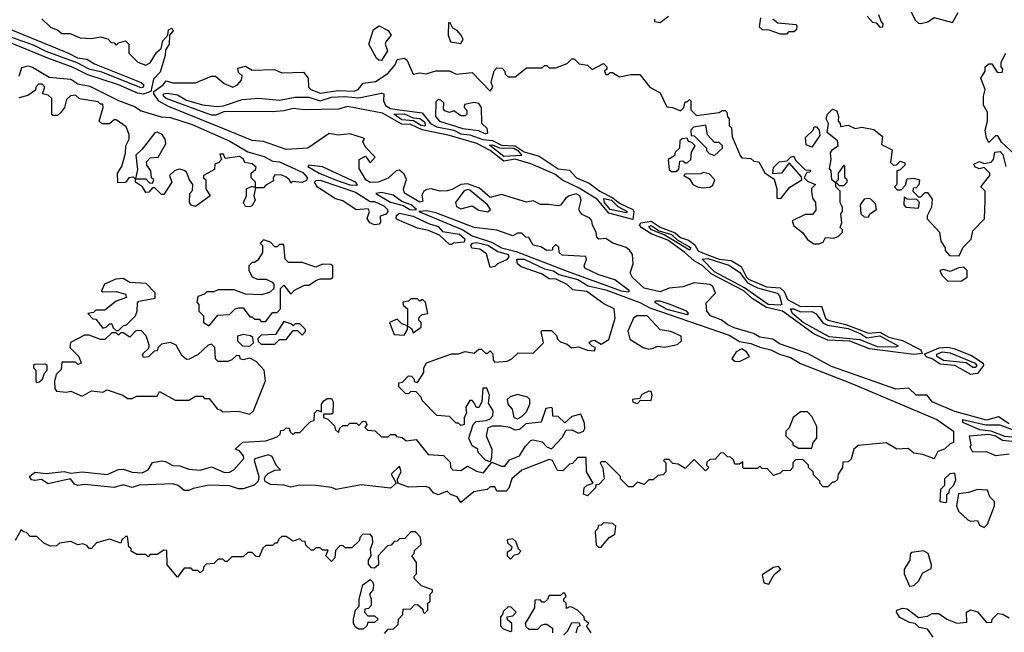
# Model space of a CAD drawing. Extents: x 2737310 to 2869991, y 870230 to 1012730.
# Tile 395 of 479: x 2758389 to 2762734, y 980487 to 983193. Entities that reach past the tile are written whole.
import ezdxf

# ---------------------------------------------------------------- set-up
doc = ezdxf.new("R2010")
doc.units = 0

msp = doc.modelspace()

# ---------------------------------------------------------------- linework, layer by layer
at = {"layer": '0CON02XD'}
for points in [[(2762311.7, 983251.7), (2762341.2, 983191.2), (2762355, 983177.5), (2762365, 983176.7), (2762397, 983183), (2762425, 983202.5), (2762505, 983180), (2762530, 983225)], [(2758487, 983197), (2758525, 983160), (2758557, 983147), (2758575, 983132.5), (2758611.7, 983131.7), (2758655, 983112.5), (2758705, 983110), (2758745, 983117.5), (2758778.3, 983108.3), (2758791.7, 983091.7), (2758805, 983090), (2758815, 983080), (2758825, 983090), (2758855, 983100), (2758870, 983085), (2758870, 983045), (2758910, 983005), (2758945, 982992.5), (2758965, 983002.5), (2758991.9, 983048.1), (2759013.8, 983066.2), (2759020.9, 983099.1), (2759042.5, 983125), (2759045, 983147.5), (2759060, 983155), (2759066.4, 983143.6), (2759050, 983125), (2759048.8, 983085), (2759031.7, 983058.3), (2759030.8, 983035), (2759008.6, 982961.4), (2758979.3, 982930.7), (2758967.5, 982875), (2758935, 982864.4)], [(2760335, 983087.5), (2760346, 983105), (2760337.5, 983125), (2760320, 983145), (2760300, 983155), (2760288.3, 983178.3), (2760281.7, 983178.3), (2760280, 983125), (2760290, 983095), (2760335, 983087.5)], [(2761190, 983195), (2761190, 983185), (2761215, 983180), (2761251.7, 983208.3)], [(2761658.3, 983201.7), (2761651.7, 983161.7), (2761665, 983150), (2761695, 983147.5), (2761745, 983130), (2761775, 983130), (2761785, 983140), (2761805, 983140), (2761818.3, 983151.7), (2761820, 983165), (2761815, 983170), (2761735, 983177.5), (2761712.5, 983195)], [(2762128.3, 983208.3), (2762151.7, 983181.7), (2762168.3, 983178.3), (2762185, 983160), (2762198.3, 983161.7), (2762200, 983175), (2762190, 983185), (2762180, 983215)], [(2758935, 982864.4), (2758908, 982868), (2758825, 982904.5), (2758689.2, 982949.2), (2758625, 982982.2), (2758512.4, 983022.4), (2758215, 983145.3)], [(2758349.5, 983149.5), (2758604.2, 983045), (2758643.7, 983023.7), (2758685, 983018.8), (2758718.2, 982998.2), (2758925, 982916.1), (2758936.2, 982905), (2758934, 982895), (2758925, 982891.5)], [(2759985, 983013.1), (2759973.7, 983013.7), (2759963, 983023), (2759929.2, 983085), (2759950.2, 983149.8), (2759975, 983165.7), (2760014.6, 983144.6), (2760027.5, 983125), (2760004, 983095), (2760001.4, 983085), (2760012.2, 983055), (2759985, 983013.1)], [(2758925, 982891.5), (2758750.6, 982960.6), (2758696, 982975), (2758642.5, 983002.5), (2758505, 983052.2), (2758449.9, 983079.9), (2758349.2, 983115)], [(2762778.3, 982598.3), (2762721.7, 982651.7), (2762705, 982680), (2762695, 982680), (2762665, 982650), (2762655, 982670), (2762650, 982705), (2762660, 982745), (2762660, 982785), (2762642.5, 982815), (2762642.5, 982855), (2762650, 982885), (2762630, 982935), (2762650, 982965), (2762650, 982985), (2762665, 982997.5), (2762678.3, 982998.3), (2762701.7, 982961.7), (2762725, 982960), (2762727.5, 982975), (2762720, 982985), (2762720, 983005), (2762740, 983045)], [(2760723, 982377), (2760687, 982377), (2760655, 982392.5), (2760625, 982386.7), (2760515, 982420), (2760465, 982406.7), (2760418.3, 982448.3), (2760365, 982468.1), (2760335.7, 982464.3), (2760297.7, 982442.3), (2760275, 982436.2), (2760245, 982435.8), (2760205, 982446), (2760185, 982443.3), (2760172.5, 982435), (2760163, 982417), (2760168.3, 982391.7), (2760155, 982387.5), (2760086.4, 982426.4), (2760082.5, 982445), (2760096.4, 982486.4), (2760085, 982510), (2760065, 982527.5), (2760050, 982525), (2760015, 982492.5), (2759970, 982475), (2759935, 982474.3), (2759916.2, 982485), (2759887.5, 982535), (2759887.5, 982575), (2759915, 982590), (2759935, 982560), (2759957.5, 982585), (2759915, 982630), (2759903.3, 982655), (2759910, 982665), (2759901.7, 982671.7), (2759845, 982688.8), (2759795, 982683.3), (2759755, 982690), (2759660, 982625), (2759565, 982619.4), (2759465, 982654.4), (2759415, 982658.9), (2759252.5, 982725), (2759045, 982809.4), (2759002.8, 982832.8), (2758980, 982865), (2758980, 982875), (2759022.5, 982905), (2759035, 982922.5), (2759065, 982913.3), (2759165, 982913.3), (2759235, 982943.3), (2759253, 982943), (2759291.7, 982911.7), (2759330, 982895), (2759350, 982905), (2759367.5, 982925), (2759370, 982945), (2759355, 982960), (2759351.7, 982978.3), (2759385, 982987.5), (2759415, 982970), (2759513, 982973), (2759545, 982957.5), (2759641.7, 982961.7), (2759662.5, 982935), (2759663.3, 982895), (2759673.3, 982885), (2759715, 982867.8), (2759795, 982880), (2759865, 982877.3), (2759882.5, 982885), (2759905, 982912.5), (2759959.5, 982920.5), (2760013.3, 982955), (2760046, 982994), (2760055, 983017.5), (2760085, 983022.5), (2760097.5, 983015), (2760125, 982952.5), (2760155, 982957.5), (2760183, 982953), (2760225, 982967.5), (2760285, 982966.7), (2760315, 982952.5), (2760385, 982960), (2760465, 982877.5), (2760476.7, 982895), (2760470, 982915), (2760473.3, 982935), (2760483, 982967), (2760495, 982980), (2760518.3, 982978.3), (2760530, 982965), (2760531.7, 982951.7), (2760545, 982940), (2760575, 982940), (2760625, 982980), (2760695, 982980), (2760705, 982990), (2760715, 982990), (2760725, 982980), (2760755, 982980), (2760805, 983000), (2760825, 983020), (2760835, 983020), (2760858.3, 982998.3), (2760895, 982992.5), (2760915, 982972.5), (2760965, 983000), (2760980, 982985), (2760980, 982975), (2760970, 982965), (2760975, 982950), (2760985, 982950), (2760995, 982960), (2761005, 982960), (2761035, 982940), (2761085, 982950), (2761125, 982950), (2761170, 982895), (2761215, 982870), (2761245, 982807.5), (2761270, 982805), (2761305, 982790), (2761320, 982805), (2761325, 982830), (2761335, 982830), (2761345, 982840), (2761350, 982835), (2761350, 982795), (2761375, 982770), (2761475, 982782.5), (2761488.3, 982791.7), (2761501.7, 982791.7), (2761510, 982785), (2761513, 982763), (2761520, 982755), (2761520, 982725), (2761530, 982715), (2761532.5, 982675), (2761569.3, 982589.3), (2761575, 982582.5), (2761615, 982580), (2761628.3, 982568.3), (2761650, 982565), (2761677, 982517), (2761718.3, 982488.3), (2761730, 982445), (2761730, 982405), (2761747.5, 982402.5), (2761787, 982453), (2761840, 982485), (2761838.3, 982498.3), (2761785, 982560), (2761750, 982515), (2761711.7, 982511.7), (2761715, 982540), (2761740, 982565), (2761775, 982570), (2761790, 982585), (2761805, 982590), (2761811.7, 982571.7), (2761855, 982530), (2761878.3, 982528.3), (2761875, 982520), (2761861.7, 982518.3), (2761850, 982495), (2761865, 982480), (2761900, 982465), (2761883, 982447), (2761882.5, 982435), (2761887.5, 982405), (2761900, 982385), (2761901.7, 982351.7), (2761887, 982333), (2761855, 982332.5), (2761797.5, 982305), (2761805, 982282.5), (2761843, 982253), (2761865, 982222.5), (2761893, 982203), (2761915, 982202.5), (2761935, 982210), (2761945, 982230), (2761981.7, 982228.3), (2762000, 982235), (2762020, 982255), (2762020, 982265), (2762010, 982275), (2762017.5, 982295), (2762012.5, 982335), (2762020, 982345), (2762020, 982365), (2762010, 982385), (2762010, 982435), (2761990, 982455), (2761990, 982470), (2761972.5, 982485), (2761970, 982525), (2761962.5, 982535), (2761970, 982575), (2761967.5, 982605), (2761975, 982620), (2762000, 982635), (2761998.3, 982658.3), (2761952.5, 982695), (2761957.5, 982735), (2761947.5, 982755), (2761953.8, 982776.2), (2761975, 982797.5), (2761995, 982790), (2762002.5, 982765), (2762000, 982745), (2762010, 982735), (2762011.7, 982721.7), (2762045, 982727.5), (2762075, 982712.5), (2762105, 982717.5), (2762157.5, 982707.5), (2762197, 982677), (2762191.7, 982641.7), (2762238.3, 982618.3), (2762231.7, 982561.7), (2762245, 982550), (2762258.3, 982551.7), (2762275, 982567.5), (2762295, 982560), (2762295, 982550), (2762275, 982530), (2762260, 982525), (2762260, 982465), (2762250, 982455), (2762261.7, 982441.7), (2762278.3, 982441.7), (2762298.3, 982461.7), (2762305, 982490), (2762335, 982492.5), (2762360, 982485), (2762357, 982463), (2762345, 982450), (2762331.7, 982448.3), (2762330, 982435), (2762355, 982410), (2762365, 982410), (2762385, 982430), (2762395, 982430), (2762415, 982400), (2762412.5, 982365), (2762393, 982327), (2762393, 982313), (2762447.5, 982255), (2762453.3, 982215), (2762472.5, 982185), (2762473, 982173), (2762491.7, 982151.7), (2762535, 982150), (2762551.7, 982188.3), (2762587, 982223), (2762595, 982260), (2762647, 982313), (2762648.8, 982395), (2762650, 982435), (2762630, 982455), (2762670, 982505), (2762670, 982515), (2762645, 982540), (2762623.6, 982533.6), (2762603.6, 982543.6), (2762600, 982555), (2762625, 982566.7), (2762645, 982557.5), (2762676.2, 982563.8), (2762686.7, 982575), (2762691.7, 982608.3), (2762715, 982610), (2762727, 982597), (2762740, 982545)], [(2758386.2, 982943.8), (2758398.3, 982981.7), (2758425, 982988.8), (2758445, 982983.3), (2758518.3, 982938.3), (2758615, 982930.8), (2758645, 982908.8), (2758698.7, 982898.7), (2758825, 982836), (2758895, 982810), (2758925, 982790), (2759013.6, 982763.6), (2759055, 982761.2), (2759150, 982730), (2759316.8, 982656.8), (2759395, 982608.8), (2759468.3, 982588.3), (2759505, 982568), (2759535.5, 982565.5), (2759638.5, 982518.5), (2759659.4, 982495), (2759655, 982482), (2759635, 982474.2), (2759592.5, 982477.5), (2759585, 982470), (2759580, 982485), (2759565, 982497.5), (2759546.1, 982506.1), (2759515, 982507.5), (2759507.5, 982495), (2759508.3, 982481.7), (2759475, 982462.5), (2759465, 982450), (2759430, 982450), (2759422.5, 982415), (2759427.5, 982395), (2759415, 982372.5), (2759405, 982366.7)], [(2759405, 982366.7), (2759385, 982367.5), (2759376.7, 982385), (2759390, 982415), (2759390, 982445), (2759415, 982457.5), (2759430, 982450), (2759430, 982475), (2759410, 982495), (2759410, 982515), (2759429.3, 982530.7), (2759431.7, 982541.7), (2759415, 982556.2), (2759381.7, 982561.7), (2759376.4, 982576.4), (2759358.3, 982588.3), (2759295, 982580), (2759288.3, 982598.3), (2759271.7, 982598.3), (2759280, 982575), (2759268.3, 982561.7), (2759250, 982555), (2759248.3, 982531.7), (2759200, 982505), (2759200, 982495), (2759210, 982485), (2759210, 982445), (2759230, 982415), (2759165, 982367.5), (2759145, 982373.3), (2759137.5, 982385), (2759140, 982425), (2759151.7, 982438.3), (2759152.5, 982465), (2759137.5, 982485), (2759125, 982520), (2759115, 982526.7), (2759095, 982532.5), (2759073, 982527), (2759050, 982505), (2759060, 982475), (2759025, 982420), (2759015, 982420), (2758985, 982450), (2758975, 982450), (2758958.3, 982431.7), (2758945, 982430), (2758930, 982455), (2758900, 982475), (2758900, 982490), (2758887.5, 982497.5), (2758870, 982495), (2758855, 982473.3), (2758821.7, 982471.7), (2758820, 982515), (2758840, 982545), (2758856.4, 982603.6), (2758857.5, 982635), (2758872.5, 982665), (2758872.5, 982685), (2758859.3, 982719.3), (2758815, 982750), (2758805, 982750), (2758785, 982732.5), (2758753, 982733), (2758740, 982745), (2758757.5, 982805), (2758755, 982820), (2758745, 982820), (2758735, 982830), (2758653, 982843), (2758635, 982860), (2758613.3, 982856.7), (2758595, 982840), (2758586.7, 982805), (2758569.3, 982780.7), (2758555, 982770), (2758535, 982770), (2758530, 982775), (2758530, 982845), (2758515, 982860), (2758490, 982865), (2758500, 982895), (2758488.3, 982908.3), (2758471.7, 982908.3), (2758460, 982895), (2758458.3, 982881.7), (2758425, 982857.5), (2758385, 982847.5)], [(2761095, 982310), (2760988.8, 982338.8), (2760938.4, 982398.4), (2760858.3, 982448.3), (2760783.8, 982483.8), (2760750.4, 982510.4), (2760645, 982556.6), (2760575, 982576.8), (2760525, 982567.8), (2760465.7, 982615.7), (2760405.4, 982645.4), (2760285, 982681.8), (2760165, 982706.2), (2760115, 982730), (2760075, 982731.5), (2759990.5, 982780.5), (2759835, 982809.1), (2759795, 982797.9), (2759645.5, 982794.5), (2759595, 982801.1), (2759555, 982790.9), (2759504.6, 982785.4), (2759292.1, 982787.9), (2759255, 982771.8), (2759235, 982770.4), (2759035, 982844.7), (2759023.6, 982855), (2759023.1, 982865), (2759041.1, 982868.9), (2759085, 982861.2), (2759125, 982837.5), (2759195, 982816.5), (2759260.6, 982809.4), (2759287.9, 982812.1), (2759370.3, 982839.7), (2759443.6, 982846.4), (2759535, 982837.3), (2759605, 982850.5), (2759665, 982850), (2759715, 982834.3), (2759765, 982850.3), (2759823.8, 982853.8), (2759885, 982847.3), (2759985, 982868.9), (2759996, 982865), (2759993.8, 982835), (2760003.4, 982813.4), (2760025, 982800.7), (2760065, 982794), (2760165, 982781.4), (2760202.2, 982735), (2760229.8, 982719.8), (2760305, 982705.2), (2760335, 982688.9), (2760375, 982683.9), (2760432.9, 982662.9), (2760475, 982659.2), (2760515, 982638.2), (2760575, 982635.3), (2760615, 982609.6), (2760680.7, 982590.7), (2760764.4, 982534.4), (2760815, 982528.1), (2760845.8, 982495), (2760901.2, 982471.2), (2760948.6, 982435), (2761006.6, 982406.6), (2761035, 982382.1), (2761094.3, 982355), (2761098.5, 982345), (2761095, 982310)], [(2760445, 982688.6), (2760455, 982692.5), (2760452.3, 982712.3), (2760427.5, 982735), (2760426, 982805), (2760415, 982822.5), (2760395, 982827.5), (2760351.7, 982818.3), (2760350, 982805), (2760361.7, 982791.7), (2760362.5, 982775), (2760355, 982767.5), (2760335, 982767.5), (2760305, 982790), (2760285, 982783.3), (2760265, 982790), (2760258.3, 982798.3), (2760260, 982825), (2760247, 982837), (2760235, 982840), (2760225, 982830), (2760224.3, 982765), (2760241.2, 982745), (2760345, 982711.5), (2760412.9, 982702.9), (2760445, 982688.6)], [(2760175, 982722.9), (2760161.2, 982725), (2760126.4, 982746.4), (2760075, 982751.1), (2760040, 982775), (2760085, 982777.3), (2760125, 982759.2), (2760155, 982757.1), (2760175, 982741.2), (2760180, 982725), (2760175, 982722.9)], [(2761455, 982592.5), (2761490, 982625), (2761490, 982635), (2761475, 982650), (2761455, 982650), (2761423.6, 982683.6), (2761417, 982727), (2761361.7, 982718.3), (2761350, 982705), (2761351.7, 982681.7), (2761365, 982680), (2761420, 982625), (2761420, 982615), (2761431.7, 982601.7), (2761455, 982592.5)], [(2761885, 982630), (2761860, 982640), (2761857, 982673), (2761890, 982705), (2761895, 982720), (2761905, 982720), (2761917.5, 982705), (2761919.3, 982680.7), (2761885, 982630)], [(2758975, 982470), (2758980, 982485), (2758970, 982495), (2758967.5, 982525), (2758950.5, 982550.5), (2758948.8, 982565), (2758965, 982582.5), (2759000, 982585), (2759033.3, 982645), (2759030, 982665), (2759017.5, 982685), (2758995, 982696.7), (2758985, 982692.5), (2758929.5, 982620.5), (2758901.2, 982595), (2758908.8, 982531.2), (2758900, 982490), (2758945, 982490), (2758961.7, 982471.7), (2758975, 982470)], [(2761285, 982522.5), (2761297, 982533), (2761301.7, 982568.3), (2761315, 982570), (2761325, 982560), (2761335, 982560), (2761350, 982575), (2761353, 982607), (2761370, 982635), (2761355, 982650), (2761340, 982655), (2761335, 982670), (2761313, 982667), (2761301.7, 982658.3), (2761300, 982625), (2761281.7, 982608.3), (2761278.3, 982591.7), (2761250, 982575), (2761255, 982530), (2761265, 982522.5), (2761285, 982522.5)], [(2760525, 982588.2), (2760462, 982638), (2760475, 982640), (2760506.1, 982626.1), (2760568.8, 982625), (2760586.5, 982615), (2760605, 982593.3), (2760525, 982588.2)], [(2759875, 982462.5), (2759880, 982465), (2759870, 982475), (2759725, 982542.5), (2759665, 982550), (2759660, 982545), (2759710, 982515), (2759782.5, 982485), (2759845, 982464), (2759875, 982462.5)], [(2762025, 982460), (2762040, 982475), (2762040, 982485), (2762030, 982495), (2762030, 982545), (2762025, 982550), (2762000, 982515), (2762000, 982485), (2761990, 982475), (2762005, 982460), (2762025, 982460)], [(2759955, 982286.7), (2759933.3, 982295), (2759922.5, 982315), (2759932.5, 982345), (2759927, 982357), (2759873, 982353), (2759815, 982393.3), (2759781.7, 982401.7), (2759702.7, 982452.7), (2759690, 982475), (2759697.5, 982482.5), (2759715, 982484.2), (2759871.4, 982431.4), (2759935, 982390), (2759955, 982389.2), (2759995, 982370.8), (2760011.2, 982355), (2760013.3, 982345), (2760006.1, 982333.9), (2759980, 982325), (2759981.7, 982298.3), (2759975, 982290), (2759955, 982286.7)], [(2761405, 982450), (2761435, 982453.3), (2761448.3, 982461.7), (2761456.7, 982485), (2761431.7, 982511.7), (2761405, 982517.5), (2761395, 982512.5), (2761325, 982510), (2761320, 982505), (2761345, 982490), (2761360, 982465), (2761380, 982455), (2761405, 982450)], [(2760455, 982343.8), (2760466.7, 982355), (2760453.8, 982375), (2760375, 982440), (2760365, 982442.5), (2760348.8, 982435), (2760312.5, 982385), (2760317, 982367), (2760335, 982357.5), (2760385, 982370), (2760415, 982351.2), (2760455, 982343.8)], [(2760135, 982352.5), (2760140, 982355), (2760116.7, 982375), (2760075, 982390), (2760037.3, 982417.3), (2759985, 982430), (2759960, 982425), (2760025, 982386.2), (2760081.7, 982371.7), (2760110, 982355), (2760135, 982352.5)], [(2762755, 981406.9), (2762708.8, 981438.8), (2762655, 981424.5), (2762515, 981461.5), (2762416.2, 981505), (2762393.9, 981533.9), (2762344.5, 981534.5), (2762312.5, 981565), (2762255, 981560.6), (2762059.3, 981630.7), (2761971.1, 981661.1), (2761865, 981718.8), (2761741.3, 981761.3), (2761711.7, 981781.7), (2761655, 981790.8), (2761627.3, 981807.3), (2761542.4, 981832.4), (2761514.5, 981844.5), (2761485, 981867.5), (2761436.7, 981885), (2761421.2, 981905), (2761418.3, 981941.7), (2761460, 981985), (2761447.5, 982015), (2761435, 982022.5), (2761365, 982030), (2761315, 982013.3), (2761255, 982006.7), (2761215, 981990), (2761145, 982006.2), (2761093.6, 982053.6), (2761082.5, 982075), (2761096.7, 982115), (2761092.5, 982155), (2761080, 982175), (2761065, 982186.2), (2761006.4, 982206.4), (2760975, 982226.7), (2760945, 982223.3), (2760935, 982230), (2760933.3, 982255), (2760916.7, 982285), (2760913.3, 982305), (2760905, 982316.7), (2760871.7, 982331.7), (2760860, 982345), (2760856.7, 982355), (2760866.7, 982395), (2760861.2, 982415), (2760845, 982423.8), (2760813.3, 982415), (2760798.8, 982405), (2760776, 982374), (2760765, 982370), (2760723, 982377)], [(2761065, 982340), (2760995, 982354.5), (2760969.5, 982385), (2760966.7, 982403.3), (2761000, 982395), (2761028.1, 982368.1), (2761070, 982345), (2761065, 982340)], [(2762135, 982320), (2762140, 982335), (2762170, 982355), (2762165, 982380), (2762145, 982400), (2762135, 982402.5), (2762115, 982400), (2762097.5, 982375), (2762100, 982335), (2762115, 982322.5), (2762135, 982320)], [(2762355, 982360), (2762360, 982385), (2762348.3, 982398.3), (2762305, 982400), (2762291.7, 982408.3), (2762290, 982375), (2762300, 982365), (2762355, 982360)], [(2760295, 982200), (2760285, 982200), (2760241.7, 982241.7), (2760192.3, 982262.3), (2760145, 982272), (2760055, 982310), (2760050, 982315), (2760051.7, 982328.3), (2760065, 982338), (2760125, 982325.6), (2760192.9, 982292.9), (2760235, 982280), (2760255, 982257.5), (2760330, 982245), (2760353.3, 982225), (2760350, 982210), (2760303.8, 982206.2), (2760295, 982200)], [(2761075, 981990), (2761080, 981995), (2761015, 982043.3), (2760945, 982066.2), (2760882.5, 982095), (2760880, 982105), (2760890, 982135), (2760887, 982147), (2760783, 982153), (2760770, 982165), (2760768.3, 982188.3), (2760755, 982200), (2760740, 982185), (2760740, 982175), (2760715, 982173.3), (2760688.8, 982188.8), (2760655, 982197.5), (2760635, 982230), (2760621.7, 982231.7), (2760605, 982250), (2760585, 982250), (2760565, 982237.5), (2760495, 982263.3), (2760394.3, 982274.3), (2760225, 982340), (2760185, 982348.8), (2760150, 982345), (2760345, 982264.3), (2760385, 982237.5), (2760470.4, 982210.4), (2760514.6, 982184.6), (2760579.3, 982169.3), (2760805, 982081.9), (2761042.5, 981995), (2761075, 981990)], [(2762335, 981714.3), (2762139.5, 981739.5), (2762052.6, 981772.6), (2761955, 981777.9), (2761895, 981804.2), (2761755.3, 981905.3), (2761685, 981920.9), (2761621.9, 981961.9), (2761584.4, 981995), (2761440.6, 982070.6), (2761404.2, 982105), (2761365, 982128.1), (2761324.4, 982165), (2761248.8, 982218.8), (2761175, 982247.1), (2761133.8, 982273.8), (2761124, 982285), (2761130, 982295), (2761175, 982303.6), (2761215, 982276.8), (2761281, 982251), (2761305, 982230.8), (2761339.6, 982219.6), (2761368.1, 982198.1), (2761382.3, 982172.3), (2761402.4, 982162.4), (2761475, 982135.6), (2761529.1, 982129.1), (2761572.9, 982102.9), (2761595.7, 982055), (2761605, 982046.9), (2761685, 982012.9), (2761745, 982008), (2761762.1, 981992.1), (2761777.3, 981957.3), (2761835, 981925.8), (2761926.7, 981926.7), (2761944.2, 981875), (2761956.7, 981865), (2762035, 981846.7), (2762135, 981807.5), (2762185, 981812.9), (2762225, 981791.1), (2762285, 981776), (2762366.2, 981735), (2762371.7, 981718.3), (2762335, 981714.3)], [(2761345, 982174.3), (2761232.2, 982242.2), (2761176.7, 982265), (2761165, 982280), (2761175, 982283.8), (2761210.9, 982260.9), (2761265, 982244.3), (2761290.9, 982220.9), (2761345, 982190), (2761350, 982185), (2761345, 982174.3)], [(2759225, 981840), (2759263, 981887), (2759315, 981890), (2759340, 981915), (2759355, 981920), (2759375, 981920), (2759405, 981880), (2759415, 981880), (2759425, 981870), (2759445, 981870), (2759455, 981860), (2759475, 981860), (2759505, 981900), (2759525, 981900), (2759540, 981915), (2759540, 982005), (2759555, 982020), (2759585, 981980), (2759601.7, 981998.3), (2759645, 982020), (2759665, 982020), (2759698.3, 982041.7), (2759715, 982047.5), (2759761.7, 982048.3), (2759770, 982055), (2759770, 982105), (2759761.7, 982111.7), (2759725, 982112.5), (2759695, 982100), (2759635, 982120), (2759575, 982120), (2759560, 982135), (2759555, 982200), (2759535, 982200), (2759525, 982190), (2759515, 982190), (2759495, 982210), (2759465, 982220), (2759450, 982205), (2759460, 982195), (2759460, 982165), (2759439.3, 982130.7), (2759425, 982120), (2759415, 982120), (2759400, 982105), (2759400, 982085), (2759415, 982057.5), (2759437, 982047), (2759476.4, 982046.4), (2759503, 982033), (2759510, 982025), (2759510, 982005), (2759491.7, 981988.3), (2759455, 981977.5), (2759385, 981980), (2759335, 982000), (2759265, 982000), (2759245, 981990), (2759215, 981990), (2759205, 981980), (2759175, 981970), (2759170, 981945), (2759180, 981935), (2759180, 981905), (2759200, 981885), (2759200, 981855), (2759225, 981840)], [(2760465, 982097.5), (2760448.7, 982158.7), (2760419.5, 982179.5), (2760383.6, 982183.6), (2760380, 982195), (2760387.5, 982205), (2760405, 982208), (2760455, 982196.5), (2760498.9, 982168.9), (2760544, 982155), (2760546.7, 982145), (2760537.4, 982132.6), (2760497.5, 982115), (2760485, 982103.3), (2760465, 982097.5)], [(2760335, 981060), (2760320, 981085), (2760290, 981095), (2760275, 981110), (2760235, 981093.3), (2760215, 981102.5), (2760197.5, 981125), (2760181.2, 981131.2), (2760105, 981128.1), (2760057.5, 981145), (2760056.2, 981165), (2760072.5, 981195), (2760065, 981220), (2760027.5, 981185), (2760050, 981145), (2760025, 981123.3), (2759895, 981138.8), (2759785, 981117.5), (2759764.1, 981125.9), (2759695, 981135.6), (2759625, 981136.9), (2759585, 981128), (2759555, 981136), (2759495, 981139.2), (2759472.5, 981152.5), (2759468.8, 981165), (2759474.2, 981175.8), (2759485, 981188), (2759515, 981202.5), (2759540, 981205), (2759521.7, 981221.7), (2759503, 981263), (2759485, 981270), (2759427, 981253), (2759423.3, 981245), (2759444.2, 981175), (2759441.2, 981155), (2759424, 981136), (2759375, 981120), (2759355, 981120), (2759315, 981133.8), (2759225, 981137.1), (2759155, 981122.5), (2759135, 981112.5), (2759115, 981112.5), (2759087.5, 981135), (2759065, 981142), (2758916.4, 981136.4), (2758885, 981126.7), (2758845, 981138.8), (2758805, 981126.7), (2758675, 981140), (2758645, 981135.8), (2758630.9, 981140.9), (2758615, 981163.3), (2758605, 981163.8), (2758515, 981143.3), (2758485, 981162), (2758455, 981156.9), (2758440.7, 981160.7), (2758432, 981175), (2758455, 981194.3), (2758505, 981188.6), (2758585, 981197.5), (2758615, 981190), (2758664.4, 981195.6), (2758775, 981184.4), (2758825, 981205.7), (2758845, 981207.1), (2758885, 981193.5), (2758928.5, 981191.5), (2758955, 981204.2), (2758975, 981236.7), (2759015, 981244), (2759031.7, 981241.7), (2759065, 981223.3), (2759095, 981222), (2759135, 981207.5), (2759185, 981203.1), (2759235, 981217.5), (2759293, 981193), (2759315, 981193.6), (2759334.2, 981205), (2759377.5, 981255), (2759377, 981267), (2759358.3, 981288.3), (2759340, 981295), (2759373, 981327), (2759475, 981332.5), (2759525, 981350), (2759538.3, 981361.7), (2759541.7, 981378.3), (2759555, 981380), (2759565, 981390), (2759578.3, 981388.3), (2759581.7, 981371.7), (2759595, 981360), (2759605, 981370), (2759625, 981370), (2759661.7, 981408.3), (2759675, 981420), (2759688.3, 981421.7), (2759690, 981455), (2759701.7, 981468.3), (2759720, 981460), (2759720, 981495), (2759730.7, 981509.3), (2759745, 981520), (2759765, 981520), (2759772.5, 981505), (2759770, 981455), (2759765, 981450), (2759730, 981450), (2759730, 981435), (2759748.3, 981428.3), (2759778.3, 981398.3), (2759781.7, 981381.7), (2759795, 981370), (2759801.7, 981388.3), (2759815, 981400), (2759835, 981400), (2759845, 981410), (2759875, 981410), (2759885, 981400), (2759901.7, 981418.3), (2759915, 981420), (2759920, 981405), (2759911.7, 981391.7), (2759925, 981380), (2759957, 981377), (2759985, 981350), (2760015, 981350), (2760025, 981360), (2760045, 981360), (2760051.7, 981351.7), (2760077, 981347), (2760095, 981332.5), (2760138.3, 981338.3), (2760191.7, 981271.7), (2760258.3, 981268.3), (2760288.3, 981238.3), (2760290, 981215), (2760300, 981205), (2760335, 981202), (2760365, 981220), (2760405, 981199.2), (2760435, 981191.2), (2760471.7, 981238.3), (2760515, 981220), (2760529.4, 981220.6), (2760550.8, 981249.2), (2760595, 981266.7), (2760620.8, 981309.2), (2760645, 981333.3), (2760655, 981336.7), (2760695, 981327.5), (2760715, 981306.7), (2760735, 981297.5), (2760782.3, 981347.7), (2760800.8, 981379.2), (2760825, 981380.8), (2760855, 981366.2), (2760877.5, 981375), (2760883, 981387), (2760880.7, 981410.7), (2760865, 981450), (2760825, 981440), (2760795, 981412.5), (2760765, 981440), (2760741.7, 981441.7), (2760740, 981475), (2760735, 981480), (2760710, 981475), (2760690, 981415), (2760623, 981407), (2760595, 981382.5), (2760575, 981380), (2760551.7, 981391.7), (2760515, 981396.7), (2760475, 981397.5), (2760455, 981390), (2760447.5, 981355), (2760472.5, 981295), (2760470.7, 981259.3), (2760465, 981240), (2760445, 981247.5), (2760411.7, 981281.7), (2760410, 981295), (2760385, 981310), (2760371.2, 981345), (2760390, 981405), (2760402.5, 981417.5), (2760447, 981423), (2760465, 981430), (2760477, 981443), (2760477.5, 981465), (2760458.3, 981498.3), (2760462.5, 981535), (2760450, 981565), (2760432.5, 981565), (2760427.5, 981505), (2760415, 981480), (2760405, 981480), (2760395, 981500), (2760385, 981510), (2760375, 981510), (2760358.3, 981481.7), (2760360, 981455), (2760350, 981435), (2760350, 981405), (2760335, 981400), (2760325, 981410), (2760315, 981410), (2760285, 981440), (2760230, 981445), (2760165, 981510), (2760160, 981525), (2760138.3, 981548.3), (2760115, 981550), (2760105, 981540), (2760091.7, 981541.7), (2760061.7, 981571.7), (2760061.7, 981588.3), (2760078.3, 981591.7), (2760105, 981620), (2760118.3, 981618.3), (2760130, 981605), (2760130, 981595), (2760145, 981590), (2760172.5, 981635), (2760172.5, 981655), (2760183.6, 981676.4), (2760293.6, 981716.4), (2760325, 981716.7), (2760355, 981726.7), (2760395, 981720), (2760415, 981737.5), (2760427, 981737), (2760445, 981720), (2760455, 981720), (2760465, 981730), (2760477, 981717), (2760478.3, 981688.3), (2760485, 981680), (2760540, 981685), (2760560, 981695), (2760588.3, 981721.7), (2760655, 981720), (2760700, 981765), (2760690, 981815), (2760695, 981820), (2760735, 981820), (2760758.3, 981798.3), (2760761.7, 981781.7), (2760775, 981770), (2760805, 981760), (2760823.6, 981743.6), (2760855, 981747.5), (2760895, 981732.5), (2760925, 981730), (2760930, 981745), (2760915, 981750), (2760900, 981765), (2760910, 981775), (2760925, 981776.7), (2760955, 981760), (2760989.3, 981780.7), (2761016.7, 981875), (2761012.5, 981915), (2760967.3, 981937.3), (2760891.7, 981991.7), (2760829.2, 981999.2), (2760805, 982023.8), (2760756.1, 982046.1), (2760725, 982047.5), (2760690.8, 982070.8), (2760601.2, 982101.2), (2760586, 982115), (2760583.3, 982135), (2760615, 982134.4), (2760705, 982092), (2760745, 982082.9), (2760767.3, 982067.3), (2760851.2, 982045), (2760897.7, 982017.7), (2760975, 981999.1), (2761125, 981943.5), (2761170.3, 981920.3), (2761519.6, 981799.6), (2761565, 981771.2), (2761615, 981762.5), (2761655, 981745.7), (2761703.8, 981735), (2761741.2, 981715), (2761790.3, 981700.3), (2761835, 981674.2), (2762064.6, 981584.6), (2762436.3, 981426.3), (2762510, 981375), (2762510, 981325), (2762495, 981320), (2762470, 981295), (2762440, 981285), (2762425, 981252.5), (2762375, 981272.5), (2762335, 981277.5), (2762309.3, 981299.3), (2762260, 981295), (2762213, 981323), (2762088.3, 981311.7), (2762070, 981295), (2762058.3, 981251.7), (2762045, 981240), (2762021.7, 981238.3), (2762020, 981215), (2762000, 981185), (2761998.3, 981161.7), (2761985, 981150), (2761975, 981150), (2761955, 981130), (2761935, 981130), (2761920, 981145), (2761920, 981155), (2761891.7, 981181.7), (2761890, 981195), (2761870, 981215), (2761870, 981225), (2761845, 981250), (2761811.7, 981248.3), (2761800, 981235), (2761800, 981215), (2761788.3, 981201.7), (2761755, 981200), (2761745, 981190), (2761715, 981180), (2761688.3, 981208.3), (2761665, 981210), (2761655, 981220), (2761645, 981210), (2761585, 981210), (2761580, 981215), (2761580, 981240), (2761565, 981230), (2761545, 981230), (2761538.3, 981248.3), (2761525, 981260), (2761511.7, 981261.7), (2761495, 981280), (2761481.7, 981278.3), (2761458.3, 981251.7), (2761435, 981250), (2761421.7, 981238.3), (2761420, 981225), (2761430, 981215), (2761415, 981200), (2761365, 981250), (2761325, 981210), (2761295, 981230), (2761271.7, 981231.7), (2761255, 981250), (2761235, 981250), (2761230, 981245), (2761240, 981235), (2761240, 981195), (2761228.3, 981181.7), (2761205, 981180), (2761185, 981160), (2761165, 981160), (2761145, 981140), (2761115, 981150), (2761095, 981130), (2761075, 981130), (2761040, 981165), (2761040, 981175), (2760975, 981240), (2760955, 981240), (2760950, 981235), (2760961.7, 981211.7), (2760967.5, 981165), (2760945, 981140), (2760931.7, 981138.3), (2760930, 981125), (2760895, 981090), (2760876.4, 981096.4), (2760880, 981125), (2760893.3, 981136.7), (2760920, 981145), (2760890, 981195), (2760888.3, 981258.3), (2760851.7, 981258.3), (2760828.3, 981231.7), (2760815, 981230), (2760785, 981200), (2760761.7, 981201.7), (2760740, 981245), (2760725, 981250), (2760605, 981202.5), (2760560, 981165), (2760547, 981123), (2760535, 981110), (2760495, 981110), (2760485, 981130), (2760465, 981130), (2760451.7, 981118.3), (2760392.3, 981107.7), (2760335, 981060)], [(2761745, 981932.5), (2761691.4, 981935), (2761587.9, 982007.9), (2761455, 982078.5), (2761400, 982135), (2761425, 982137.3), (2761518.6, 982108.6), (2761565, 982076.9), (2761600.9, 982030.9), (2761645, 982008.8), (2761731.2, 981985), (2761742.5, 981972.5), (2761752.5, 981935), (2761745, 981932.5)], [(2762485, 982037.5), (2762545, 982040), (2762570, 982055), (2762570, 982085), (2762555, 982100), (2762533, 982097), (2762495, 982080), (2762465, 982090), (2762450, 982085), (2762457.5, 982065), (2762485, 982037.5)], [(2758825, 981820), (2758845, 981840), (2758860, 981845), (2758900, 981885), (2758907.5, 981905), (2758908.3, 981941.7), (2758915, 981950), (2758987, 981963), (2758987, 981987), (2758947, 982027), (2758875, 982032.5), (2758845, 982050), (2758813, 982047), (2758762.5, 982025), (2758750, 981995), (2758755, 981990), (2758815, 981992.5), (2758855, 981980), (2758860, 981965), (2758815, 981950), (2758765, 981910), (2758725, 981910), (2758715, 981900), (2758690, 981895), (2758711.7, 981871.7), (2758725, 981870), (2758755, 981830), (2758770, 981835), (2758785, 981850), (2758795, 981850), (2758801.7, 981831.7), (2758815, 981820), (2758825, 981820)], [(2760125, 981810), (2760160, 981835), (2760160, 981855), (2760150, 981865), (2760151.7, 981878.3), (2760165, 981890), (2760190, 981895), (2760180, 981945), (2760167, 981957), (2760155, 981950), (2760145, 981960), (2760115, 981960), (2760105, 981950), (2760080, 981945), (2760081.7, 981931.7), (2760100, 981915), (2760100, 981840), (2760118.3, 981828.3), (2760125, 981810)], [(2761335, 981890), (2761340, 981895), (2761332.5, 981905), (2761255, 981936.2), (2761215, 981948.8), (2761195, 981950), (2761190, 981945), (2761245, 981914.3), (2761335, 981890)], [(2762254, 981746), (2762175, 981748), (2762098.3, 981778.3), (2761961.5, 981791.5), (2761846.7, 981855), (2761798.6, 981895), (2761790, 981915), (2761805, 981915.6), (2761835, 981901.9), (2761885, 981904.4), (2761903.6, 981893.6), (2761933.5, 981853.5), (2761953.1, 981843.1), (2762045, 981828.2), (2762100, 981805), (2762126.9, 981786.9), (2762185, 981796.9), (2762265, 981752.5), (2762254, 981746)], [(2761165, 981737.5), (2761185, 981742.5), (2761205, 981750), (2761235, 981746.7), (2761291.7, 981758.3), (2761310, 981775), (2761307.5, 981795), (2761262.5, 981815), (2761215, 981822.5), (2761157.5, 981885), (2761112.5, 981885), (2761097.5, 981875), (2761073, 981817), (2761081.7, 981781.7), (2761140, 981745), (2761165, 981737.5)], [(2759515, 981760), (2759535, 981780), (2759565, 981780), (2759595, 981820), (2759615, 981820), (2759635, 981800), (2759650, 981815), (2759650, 981825), (2759625, 981850), (2759605, 981850), (2759595, 981840), (2759585, 981850), (2759555, 981860), (2759518.3, 981801.7), (2759455, 981800), (2759440, 981785), (2759441.7, 981771.7), (2759455, 981760), (2759515, 981760)], [(2760085, 981800), (2760100, 981825), (2760100, 981840), (2760075, 981850), (2760055, 981870), (2760020, 981855), (2760041.7, 981801.7), (2760085, 981800)], [(2759405, 981450), (2759420, 981465), (2759473, 981597), (2759467.5, 981645), (2759433, 981683), (2759405, 981697.5), (2759375, 981690), (2759363, 981693), (2759358.3, 981708.3), (2759345, 981710), (2759325, 981690), (2759307, 981683), (2759265, 981682.5), (2759252.5, 981695), (2759250, 981745), (2759235, 981760), (2759220, 981755), (2759176.1, 981713.9), (2759137, 981693), (2759125, 981692.5), (2759105, 981710), (2759080, 981755), (2759055, 981767.5), (2759015, 981760), (2759000, 981745), (2758995, 981730), (2758981.7, 981728.3), (2758957, 981703), (2758935, 981700), (2758930, 981715), (2758958.3, 981741.7), (2758960, 981755), (2758947, 981797), (2758925, 981820), (2758901.7, 981818.3), (2758875, 981790), (2758845, 981810), (2758835, 981810), (2758825, 981800), (2758815, 981810), (2758795, 981810), (2758765, 981780), (2758745, 981780), (2758695, 981800), (2758675, 981800), (2758613, 981767), (2758610, 981745), (2758650, 981705), (2758660, 981675), (2758645, 981670), (2758635, 981680), (2758575, 981680), (2758571.7, 981648.3), (2758550, 981625), (2758542.5, 981595), (2758543.3, 981563.3), (2758551.7, 981551.7), (2758595, 981547.5), (2758615, 981552.5), (2758665, 981530), (2758705, 981553.3), (2758755, 981547.5), (2758775, 981557.5), (2758843.6, 981533.6), (2758865, 981520), (2758885, 981520), (2758905, 981530), (2758995, 981530), (2759005, 981550), (2759075, 981512.5), (2759135, 981512.5), (2759165, 981530), (2759195, 981530), (2759205, 981520), (2759225, 981520), (2759261.7, 981471.7), (2759275, 981470), (2759285, 981460), (2759353, 981463), (2759405, 981450)], [(2759405, 981750), (2759420, 981765), (2759418.3, 981788.3), (2759407, 981797), (2759375, 981802.5), (2759350, 981795), (2759350, 981775), (2759371.7, 981751.7), (2759405, 981750)], [(2762586.2, 981626.2), (2762515, 981665.6), (2762450.9, 981670.9), (2762415, 981694.2), (2762391.7, 981701.7), (2762380, 981715), (2762446.8, 981743.2), (2762485, 981746), (2762510.8, 981740.8), (2762588.9, 981708.9), (2762641.2, 981675), (2762642, 981665), (2762615, 981630), (2762586.2, 981626.2)], [(2761565, 981682.9), (2761609.2, 981705), (2761596.3, 981726.3), (2761575, 981738.8), (2761550, 981725), (2761531.2, 981695), (2761544.5, 981684.5), (2761565, 981682.9)], [(2762605, 981656.2), (2762595, 981656.2), (2762565, 981677.5), (2762465, 981687.3), (2762435.8, 981705), (2762435.8, 981715), (2762460, 981725), (2762495, 981720.6), (2762606, 981675), (2762612, 981665), (2762605, 981656.2)], [(2758465, 981590), (2758475, 981592.5), (2758490, 981605), (2758498.3, 981631.7), (2758510, 981645), (2758510, 981665), (2758501.7, 981671.7), (2758455, 981670), (2758450, 981665), (2758450, 981655), (2758460, 981645), (2758460, 981595), (2758465, 981590)], [(2760585, 981430), (2760605, 981440), (2760625, 981460), (2760640, 981495), (2760640, 981515), (2760630, 981525), (2760585, 981537.5), (2760553.3, 981526.7), (2760540, 981515), (2760542.5, 981495), (2760561.7, 981471.7), (2760570, 981435), (2760585, 981430)], [(2761115, 981497.5), (2761128.3, 981511.7), (2761175, 981510), (2761180, 981535), (2761175, 981550), (2761165, 981552.5), (2761135, 981537.5), (2761125, 981520), (2761092.5, 981515), (2761093.9, 981503.9), (2761115, 981497.5)], [(2761885, 981300), (2761890, 981325), (2761906.7, 981345), (2761906.4, 981396.4), (2761885, 981440), (2761865, 981460), (2761835, 981460), (2761802.5, 981435), (2761785, 981390), (2761770, 981375), (2761770, 981355), (2761800, 981325), (2761800, 981315), (2761825, 981300), (2761885, 981300)], [(2762835, 981344.4), (2762840, 981345), (2762840, 981355), (2762715, 981401.2), (2762652.3, 981402.3), (2762550, 981425), (2762550, 981415), (2762625, 981382.9), (2762675, 981376), (2762735, 981353.5), (2762835, 981344.4)], [(2762755, 981273.8), (2762696.4, 981266.4), (2762655, 981283.3), (2762595, 981282.5), (2762582.5, 981305), (2762587.5, 981315), (2762580, 981355), (2762665, 981362.2), (2762695, 981354.7), (2762726.2, 981336.2), (2762975, 981308.8)], [(2762475, 981060), (2762480, 981065), (2762480, 981095), (2762490, 981105), (2762491.7, 981118.3), (2762510, 981135), (2762519.3, 981160.7), (2762515, 981190), (2762493, 981187), (2762470, 981165), (2762470, 981135), (2762453, 981117), (2762450, 981065), (2762475, 981060)], [(2762645, 980950), (2762660, 980965), (2762690, 981045), (2762690, 981065), (2762670, 981085), (2762660, 981115), (2762615, 981117.5), (2762576.4, 981103.6), (2762531.7, 981098.3), (2762523.3, 981045), (2762531.7, 981021.7), (2762573, 980983), (2762585, 980977.5), (2762615, 980980), (2762625, 980960), (2762645, 980950)], [(2760955, 980862.5), (2760990, 980905), (2761015, 980920), (2761020, 980955), (2761007, 980967), (2760965, 980970), (2760955, 980960), (2760941.7, 980958.3), (2760940, 980945), (2760928.3, 980931.7), (2760933, 980873), (2760943, 980863), (2760955, 980862.5)], [(2759998.3, 980481.7), (2760015, 980500), (2760038.3, 980501.7), (2760058.3, 980521.7), (2760060, 980545), (2760080, 980565), (2760081.7, 980588.3), (2760115, 980590), (2760131.7, 980608.3), (2760145, 980610), (2760168.3, 980588.3), (2760170, 980575), (2760175, 980570), (2760190, 980585), (2760190, 980615), (2760200, 980625), (2760200, 980655), (2760210, 980665), (2760210, 980675), (2760161.7, 980691.7), (2760130, 980725), (2760130, 980735), (2760140, 980745), (2760140, 980795), (2760120, 980825), (2760130, 980835), (2760131.7, 980848.3), (2760160, 980875), (2760157, 980907), (2760135, 980930), (2760115, 980930), (2760088.3, 980901.7), (2760065, 980900), (2760055, 980890), (2760041.7, 980888.3), (2760028.3, 980871.7), (2760011.7, 980868.3), (2759970, 980825), (2759972.5, 980785), (2759955, 980770), (2759941.7, 980771.7), (2759928.3, 980788.3), (2759927.5, 980805), (2759940, 980825), (2759937.5, 980855), (2759946.7, 980883.3), (2759946.4, 980906.4), (2759935, 980920), (2759901.7, 980918.3), (2759890, 980905), (2759888.3, 980891.7), (2759855, 980860), (2759825, 980860), (2759815, 980870), (2759801.7, 980868.3), (2759781.7, 980848.3), (2759780, 980815), (2759765, 980800), (2759740, 980825), (2759750, 980850), (2759725, 980850), (2759715, 980860), (2759695, 980860), (2759685, 980850), (2759675, 980850), (2759651.7, 980871.7), (2759648.3, 980888.3), (2759635, 980890), (2759625, 980900), (2759595, 980890), (2759565, 980910), (2759545, 980910), (2759531.7, 980898.3), (2759525, 980880), (2759515, 980880), (2759505, 980870), (2759475, 980870), (2759461.7, 980858.3), (2759445, 980820), (2759431.7, 980821.7), (2759415, 980840), (2759395, 980840), (2759375, 980820), (2759325, 980820), (2759305, 980800), (2759295, 980800), (2759285, 980810), (2759265, 980810), (2759245, 980790), (2759211.7, 980788.3), (2759200, 980775), (2759198.3, 980761.7), (2759185, 980750), (2759175, 980760), (2759155, 980760), (2759145, 980770), (2759115, 980770), (2759085, 980730), (2759040, 980785), (2759038.3, 980848.3), (2759025, 980850), (2758995, 980830), (2758965, 980830), (2758955, 980820), (2758945, 980830), (2758905, 980830), (2758880, 980845), (2758880, 980855), (2758870, 980865), (2758865, 980910), (2758855, 980910), (2758840, 980895), (2758835, 980880), (2758785, 980897.5), (2758728.3, 980881.7), (2758705, 980857.5), (2758695, 980857.5), (2758685, 980870), (2758667, 980877), (2758645, 980872.5), (2758615, 980887.5), (2758565, 980880), (2758551.7, 980868.3), (2758525, 980867.5), (2758495, 980880), (2758465, 980910), (2758435, 980910), (2758418.3, 980928.3), (2758405, 980930), (2758395, 980940), (2758368.3, 980891.7)], [(2760555, 980810), (2760571.7, 980828.3), (2760588.3, 980831.7), (2760600, 980845), (2760590, 980855), (2760578.3, 980888.3), (2760565, 980900), (2760540, 980895), (2760541.7, 980881.7), (2760560, 980865), (2760558.3, 980851.7), (2760540, 980840), (2760540, 980825), (2760555, 980810)], [(2762315, 980690), (2762335, 980693.3), (2762355, 980712.5), (2762375, 980750), (2762411.7, 980768.3), (2762412.5, 980785), (2762397.5, 980835), (2762376.7, 980846.7), (2762325, 980840), (2762318.3, 980831.7), (2762317.5, 980805), (2762292.5, 980765), (2762292.5, 980745), (2762315, 980690)], [(2761695, 980700), (2761718, 980742), (2761747.5, 980765), (2761737, 980777), (2761715, 980772.5), (2761665, 980740), (2761673.3, 980705), (2761695, 980700)], [(2759905, 980500), (2759885, 980500), (2759870, 980510), (2759862.5, 980525), (2759862.5, 980545), (2759870, 980585), (2759887.5, 980602.5), (2759887, 980633), (2759903, 980697), (2759935, 980720), (2759947.5, 980707.5), (2759950, 980695), (2759947, 980673), (2759932.5, 980655), (2759940, 980635), (2759940, 980605), (2759928.3, 980591.7), (2759911.7, 980588.3), (2759910, 980575), (2759925, 980560), (2759955, 980560), (2759970, 980545), (2759955, 980530), (2759925, 980530), (2759920, 980515), (2759905, 980500)], [(2760910, 980485), (2760890, 980515), (2760900, 980525), (2760881.7, 980541.7), (2760880, 980555), (2760850, 980585), (2760825, 980597.5), (2760815, 980600), (2760801.7, 980591.7), (2760800, 980615), (2760790, 980625), (2760790, 980635), (2760800, 980645), (2760795, 980660), (2760785, 980660), (2760775, 980650), (2760725, 980650), (2760718.3, 980631.7), (2760705, 980620), (2760695, 980620), (2760685, 980630), (2760661.7, 980628.3), (2760660, 980595), (2760620, 980525), (2760621.7, 980511.7), (2760635, 980500), (2760675, 980500), (2760691.7, 980518.3), (2760705, 980522.5), (2760715, 980522.5), (2760740, 980505), (2760740, 980485)], [(2760555, 980490), (2760560, 980495), (2760560, 980525), (2760541.7, 980541.7), (2760540, 980555), (2760565, 980560), (2760580, 980575), (2760558.3, 980598.3), (2760545, 980600), (2760521.7, 980578.3), (2760520, 980565), (2760510, 980555), (2760510, 980515), (2760521.7, 980501.7), (2760555, 980490)], [(2762420, 980465), (2762395, 980500), (2762358.3, 980508.3), (2762340, 980525), (2762315, 980530), (2762272.7, 980552.7), (2762257.5, 980575), (2762260, 980585), (2762285, 980593.8), (2762305, 980590.8), (2762355, 980552.5), (2762395, 980557.5), (2762415, 980570), (2762445, 980570), (2762480, 980545), (2762525, 980527.5), (2762568.3, 980531.7), (2762567.5, 980575), (2762585, 980586.7), (2762615, 980576.7), (2762655, 980530), (2762678.3, 980531.7), (2762680, 980545), (2762705, 980570), (2762727, 980567), (2762755, 980550)], [(2760790, 980475), (2760807, 980493), (2760825, 980530), (2760858.3, 980528.3), (2760860, 980515), (2760850, 980510), (2760842.5, 980482.5)]]:
    msp.add_lwpolyline(points, dxfattribs=at)

doc.saveas('drawing.dxf')
